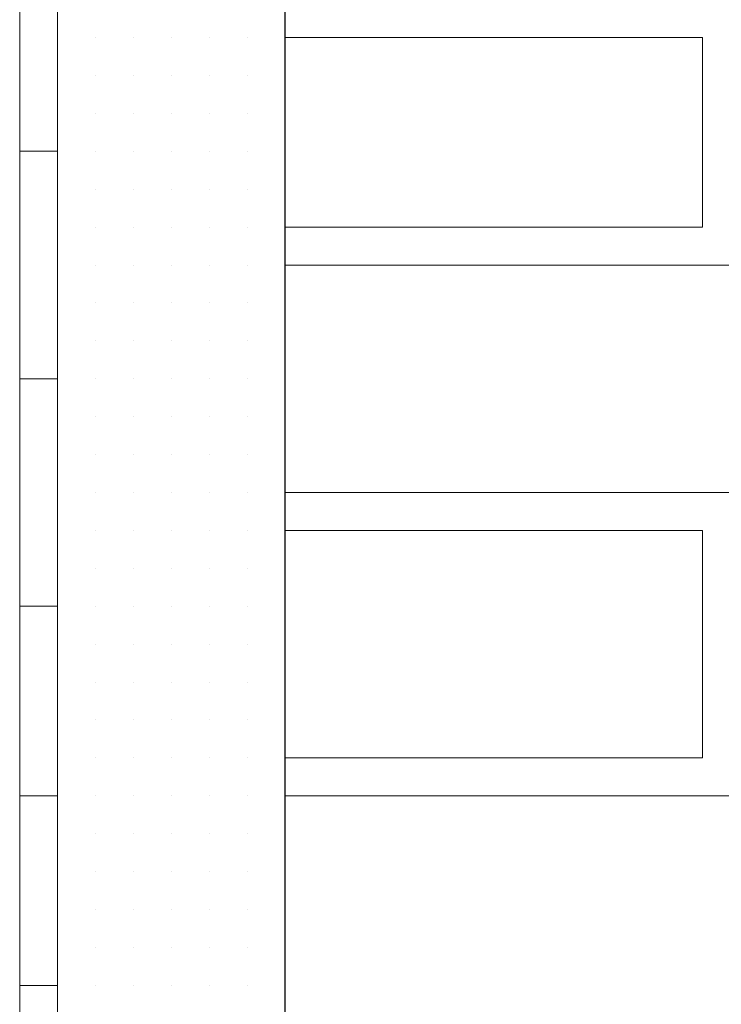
# Model space of a CAD drawing. Header units: metres. Extents: x 5.7 to 89.8, y 4 to 63.5.
# Tile 416 of 475: x 63.771 to 63.95, y 52.646 to 52.896. Entities that reach past the tile are written whole.
import ezdxf

# ---------------------------------------------------------------- set-up
doc = ezdxf.new("R2010")
doc.units = ezdxf.units.M
doc.header["$MEASUREMENT"] = 0
for name, color, linetype in [('PDF17_hatch-borshi', 7, 'Continuous'), ('PDF17_kaff', 7, 'Continuous'), ('PDF17_wall', 7, 'Continuous')]:
    doc.layers.add(name, color=color, linetype=linetype)

msp = doc.modelspace()

# ---------------------------------------------------------------- linework, layer by layer
at = {"layer": 'PDF17_hatch-borshi', "lineweight": 18}
for points in [[(63.78102, 52.89134), (63.78102, 52.89134)], [(63.78102, 52.89134), (63.78102, 52.89134)], [(63.78102, 52.89134), (63.78102, 52.89134)], [(63.79065, 52.89134), (63.79065, 52.89134)], [(63.79065, 52.89134), (63.79065, 52.89134)], [(63.79065, 52.89134), (63.79065, 52.89134)], [(63.79065, 52.89134), (63.79065, 52.89134)], [(63.80028, 52.89134), (63.80028, 52.89134)], [(63.80028, 52.89134), (63.80028, 52.89134)], [(63.80028, 52.89134), (63.80028, 52.89134)], [(63.80991, 52.89134), (63.80991, 52.89134)], [(63.80991, 52.89134), (63.80991, 52.89134)], [(63.80991, 52.89134), (63.80991, 52.89134)], [(63.81954, 52.89134), (63.81954, 52.89134)], [(63.81954, 52.89134), (63.81954, 52.89134)], [(63.81954, 52.89134), (63.81954, 52.89134)], [(63.82917, 52.89134), (63.82917, 52.89134)], [(63.82917, 52.89134), (63.82917, 52.89134)], [(63.82917, 52.89134), (63.82917, 52.89134)], [(63.8388, 52.84318), (63.94475, 52.84318), (63.94475, 52.89134), (63.8388, 52.89134)], [(63.89659, 52.89134), (63.89659, 52.89134)], [(63.94475, 52.89134), (63.94475, 52.89134)], [(63.78102, 52.88171), (63.78102, 52.88171)], [(63.78102, 52.88171), (63.78102, 52.88171)], [(63.78102, 52.88171), (63.78102, 52.88171)], [(63.78102, 52.88171), (63.78102, 52.88171)], [(63.79065, 52.88171), (63.79065, 52.88171)], [(63.79065, 52.88171), (63.79065, 52.88171)], [(63.80028, 52.88171), (63.80028, 52.88171)], [(63.80028, 52.88171), (63.80028, 52.88171)], [(63.80028, 52.88171), (63.80028, 52.88171)], [(63.80028, 52.88171), (63.80028, 52.88171)], [(63.80991, 52.88171), (63.80991, 52.88171)], [(63.80991, 52.88171), (63.80991, 52.88171)], [(63.80991, 52.88171), (63.80991, 52.88171)], [(63.81954, 52.88171), (63.81954, 52.88171)], [(63.81954, 52.88171), (63.81954, 52.88171)], [(63.81954, 52.88171), (63.81954, 52.88171)], [(63.81954, 52.88171), (63.81954, 52.88171)], [(63.82917, 52.88171), (63.82917, 52.88171)], [(63.82917, 52.88171), (63.82917, 52.88171)], [(63.82917, 52.88171), (63.82917, 52.88171)], [(63.94475, 52.88171), (63.94475, 52.88171)], [(63.94475, 52.88171), (63.94475, 52.88171)], [(63.94475, 52.88171), (63.94475, 52.88171)], [(63.79065, 52.87208), (63.79065, 52.87208)], [(63.79065, 52.87208), (63.79065, 52.87208)], [(63.79065, 52.87208), (63.79065, 52.87208)], [(63.79065, 52.87208), (63.79065, 52.87208)], [(63.79065, 52.87208), (63.79065, 52.87208)], [(63.79065, 52.87208), (63.79065, 52.87208)], [(63.80028, 52.87208), (63.80028, 52.87208)], [(63.80028, 52.87208), (63.80028, 52.87208)], [(63.80028, 52.87208), (63.80028, 52.87208)], [(63.80028, 52.87208), (63.80028, 52.87208)], [(63.80991, 52.87208), (63.80991, 52.87208)], [(63.80991, 52.87208), (63.80991, 52.87208)], [(63.80991, 52.87208), (63.80991, 52.87208)], [(63.80991, 52.87208), (63.80991, 52.87208)], [(63.80991, 52.87208), (63.80991, 52.87208)], [(63.81954, 52.87208), (63.81954, 52.87208)], [(63.81954, 52.87208), (63.81954, 52.87208)], [(63.81954, 52.87208), (63.81954, 52.87208)], [(63.81954, 52.87208), (63.81954, 52.87208)], [(63.82917, 52.87208), (63.82917, 52.87208)], [(63.82917, 52.87208), (63.82917, 52.87208)], [(63.82917, 52.87208), (63.82917, 52.87208)], [(63.78102, 52.86245), (63.78102, 52.86245)], [(63.78102, 52.86245), (63.78102, 52.86245)], [(63.78102, 52.86245), (63.78102, 52.86245)], [(63.79065, 52.86245), (63.79065, 52.86245)], [(63.79065, 52.86245), (63.79065, 52.86245)], [(63.79065, 52.86245), (63.79065, 52.86245)], [(63.80028, 52.86245), (63.80028, 52.86245)], [(63.80028, 52.86245), (63.80028, 52.86245)], [(63.80028, 52.86245), (63.80028, 52.86245)], [(63.80991, 52.86245), (63.80991, 52.86245)], [(63.80991, 52.86245), (63.80991, 52.86245)], [(63.81954, 52.86245), (63.81954, 52.86245)], [(63.81954, 52.86245), (63.81954, 52.86245)], [(63.81954, 52.86245), (63.81954, 52.86245)], [(63.81954, 52.86245), (63.81954, 52.86245)], [(63.82917, 52.86245), (63.82917, 52.86245)], [(63.82917, 52.86245), (63.82917, 52.86245)], [(63.82917, 52.86245), (63.82917, 52.86245)], [(63.82917, 52.86245), (63.82917, 52.86245)], [(63.94475, 52.86245), (63.94475, 52.86245)], [(63.94475, 52.86245), (63.94475, 52.86245)], [(63.78102, 52.85282), (63.78102, 52.85282)], [(63.78102, 52.85282), (63.78102, 52.85282)], [(63.79065, 52.85282), (63.79065, 52.85282)], [(63.79065, 52.85282), (63.79065, 52.85282)], [(63.79065, 52.85282), (63.79065, 52.85282)], [(63.79065, 52.85282), (63.79065, 52.85282)], [(63.79065, 52.85282), (63.79065, 52.85282)], [(63.80028, 52.85282), (63.80028, 52.85282)], [(63.80028, 52.85282), (63.80028, 52.85282)], [(63.80028, 52.85282), (63.80028, 52.85282)], [(63.80028, 52.85282), (63.80028, 52.85282)], [(63.80991, 52.85282), (63.80991, 52.85282)], [(63.80991, 52.85282), (63.80991, 52.85282)], [(63.80991, 52.85282), (63.80991, 52.85282)], [(63.80991, 52.85282), (63.80991, 52.85282)], [(63.81954, 52.85282), (63.81954, 52.85282)], [(63.81954, 52.85282), (63.81954, 52.85282)], [(63.81954, 52.85282), (63.81954, 52.85282)], [(63.81954, 52.85282), (63.81954, 52.85282)], [(63.82917, 52.85282), (63.82917, 52.85282)], [(63.82917, 52.85282), (63.82917, 52.85282)], [(63.78102, 52.84318), (63.78102, 52.84318)], [(63.78102, 52.84318), (63.78102, 52.84318)], [(63.78102, 52.84318), (63.78102, 52.84318)], [(63.79065, 52.84318), (63.79065, 52.84318)], [(63.79065, 52.84318), (63.79065, 52.84318)], [(63.79065, 52.84318), (63.79065, 52.84318)], [(63.80028, 52.84318), (63.80028, 52.84318)], [(63.80028, 52.84318), (63.80028, 52.84318)], [(63.80028, 52.84318), (63.80028, 52.84318)], [(63.80028, 52.84318), (63.80028, 52.84318)], [(63.80991, 52.84318), (63.80991, 52.84318)], [(63.80991, 52.84318), (63.80991, 52.84318)], [(63.80991, 52.84318), (63.80991, 52.84318)], [(63.81954, 52.84318), (63.81954, 52.84318)], [(63.81954, 52.84318), (63.81954, 52.84318)], [(63.81954, 52.84318), (63.81954, 52.84318)], [(63.81954, 52.84318), (63.81954, 52.84318)], [(63.82917, 52.84318), (63.82917, 52.84318)], [(63.82917, 52.84318), (63.82917, 52.84318)], [(63.82917, 52.84318), (63.82917, 52.84318)], [(63.82917, 52.84318), (63.82917, 52.84318)], [(63.84844, 52.84318), (63.84844, 52.84318)], [(63.94475, 52.84318), (63.94475, 52.84318)], [(63.94475, 52.84318), (63.94475, 52.84318)], [(63.94475, 52.84318), (63.94475, 52.84318)], [(63.79065, 52.83355), (63.79065, 52.83355)], [(63.79065, 52.83355), (63.79065, 52.83355)], [(63.79065, 52.83355), (63.79065, 52.83355)], [(63.80028, 52.83355), (63.80028, 52.83355)], [(63.80028, 52.83355), (63.80028, 52.83355)], [(63.80991, 52.83355), (63.80991, 52.83355)], [(63.80991, 52.83355), (63.80991, 52.83355)], [(63.80991, 52.83355), (63.80991, 52.83355)], [(63.80991, 52.83355), (63.80991, 52.83355)], [(63.81954, 52.83355), (63.81954, 52.83355)], [(63.81954, 52.83355), (63.81954, 52.83355)], [(63.81954, 52.83355), (63.81954, 52.83355)], [(63.81954, 52.83355), (63.81954, 52.83355)], [(63.81954, 52.83355), (63.81954, 52.83355)], [(63.82917, 52.83355), (63.82917, 52.83355)], [(63.82917, 52.83355), (63.82917, 52.83355)], [(64.06995, 52.83355), (63.8388, 52.83355)], [(63.8388, 52.83355), (63.8388, 52.83355)], [(63.84844, 52.83355), (63.84844, 52.83355)], [(63.84844, 52.83355), (63.84844, 52.83355)], [(63.85807, 52.83355), (63.85807, 52.83355)], [(63.85807, 52.83355), (63.85807, 52.83355)], [(63.8677, 52.83355), (63.8677, 52.83355)], [(63.88696, 52.83355), (63.88696, 52.83355)], [(63.88696, 52.83355), (63.88696, 52.83355)], [(63.88696, 52.83355), (63.88696, 52.83355)], [(63.89659, 52.83355), (63.89659, 52.83355)], [(63.90622, 52.83355), (63.90622, 52.83355)], [(63.91585, 52.83355), (63.91585, 52.83355)], [(63.91585, 52.83355), (63.91585, 52.83355)], [(63.91585, 52.83355), (63.91585, 52.83355)], [(63.91585, 52.83355), (63.91585, 52.83355)], [(63.92548, 52.83355), (63.92548, 52.83355)], [(63.92548, 52.83355), (63.92548, 52.83355)], [(63.93512, 52.83355), (63.93512, 52.83355)], [(63.93512, 52.83355), (63.93512, 52.83355)], [(63.93512, 52.83355), (63.93512, 52.83355)], [(63.94475, 52.83355), (63.94475, 52.83355)], [(63.78102, 52.82392), (63.78102, 52.82392)], [(63.78102, 52.82392), (63.78102, 52.82392)], [(63.78102, 52.82392), (63.78102, 52.82392)], [(63.79065, 52.82392), (63.79065, 52.82392)], [(63.79065, 52.82392), (63.79065, 52.82392)], [(63.79065, 52.82392), (63.79065, 52.82392)], [(63.79065, 52.82392), (63.79065, 52.82392)], [(63.80028, 52.82392), (63.80028, 52.82392)], [(63.80028, 52.82392), (63.80028, 52.82392)], [(63.80028, 52.82392), (63.80028, 52.82392)], [(63.80028, 52.82392), (63.80028, 52.82392)], [(63.80991, 52.82392), (63.80991, 52.82392)], [(63.80991, 52.82392), (63.80991, 52.82392)], [(63.80991, 52.82392), (63.80991, 52.82392)], [(63.80991, 52.82392), (63.80991, 52.82392)], [(63.81954, 52.82392), (63.81954, 52.82392)], [(63.81954, 52.82392), (63.81954, 52.82392)], [(63.82917, 52.82392), (63.82917, 52.82392)], [(63.82917, 52.82392), (63.82917, 52.82392)], [(63.82917, 52.82392), (63.82917, 52.82392)], [(63.78102, 52.81429), (63.78102, 52.81429)], [(63.78102, 52.81429), (63.78102, 52.81429)], [(63.79065, 52.81429), (63.79065, 52.81429)], [(63.79065, 52.81429), (63.79065, 52.81429)], [(63.79065, 52.81429), (63.79065, 52.81429)], [(63.79065, 52.81429), (63.79065, 52.81429)], [(63.80028, 52.81429), (63.80028, 52.81429)], [(63.80028, 52.81429), (63.80028, 52.81429)], [(63.80028, 52.81429), (63.80028, 52.81429)], [(63.80028, 52.81429), (63.80028, 52.81429)], [(63.80991, 52.81429), (63.80991, 52.81429)], [(63.80991, 52.81429), (63.80991, 52.81429)], [(63.80991, 52.81429), (63.80991, 52.81429)], [(63.80991, 52.81429), (63.80991, 52.81429)], [(63.81954, 52.81429), (63.81954, 52.81429)], [(63.81954, 52.81429), (63.81954, 52.81429)], [(63.81954, 52.81429), (63.81954, 52.81429)], [(63.81954, 52.81429), (63.81954, 52.81429)], [(63.82917, 52.81429), (63.82917, 52.81429)], [(63.82917, 52.81429), (63.82917, 52.81429)], [(63.82917, 52.81429), (63.82917, 52.81429)], [(63.78102, 52.80466), (63.78102, 52.80466)], [(63.78102, 52.80466), (63.78102, 52.80466)], [(63.78102, 52.80466), (63.78102, 52.80466)], [(63.79065, 52.80466), (63.79065, 52.80466)], [(63.79065, 52.80466), (63.79065, 52.80466)], [(63.79065, 52.80466), (63.79065, 52.80466)], [(63.80028, 52.80466), (63.80028, 52.80466)], [(63.80028, 52.80466), (63.80028, 52.80466)], [(63.80028, 52.80466), (63.80028, 52.80466)], [(63.80028, 52.80466), (63.80028, 52.80466)], [(63.80991, 52.80466), (63.80991, 52.80466)], [(63.80991, 52.80466), (63.80991, 52.80466)], [(63.80991, 52.80466), (63.80991, 52.80466)], [(63.80991, 52.80466), (63.80991, 52.80466)], [(63.81954, 52.80466), (63.81954, 52.80466)], [(63.81954, 52.80466), (63.81954, 52.80466)], [(63.81954, 52.80466), (63.81954, 52.80466)], [(63.82917, 52.80466), (63.82917, 52.80466)], [(63.82917, 52.80466), (63.82917, 52.80466)], [(63.82917, 52.80466), (63.82917, 52.80466)], [(63.82917, 52.80466), (63.82917, 52.80466)], [(63.82917, 52.80466), (63.82917, 52.80466)], [(63.78102, 52.79503), (63.78102, 52.79503)], [(63.78102, 52.79503), (63.78102, 52.79503)], [(63.79065, 52.79503), (63.79065, 52.79503)], [(63.79065, 52.79503), (63.79065, 52.79503)], [(63.79065, 52.79503), (63.79065, 52.79503)], [(63.79065, 52.79503), (63.79065, 52.79503)], [(63.80028, 52.79503), (63.80028, 52.79503)], [(63.80028, 52.79503), (63.80028, 52.79503)], [(63.80028, 52.79503), (63.80028, 52.79503)], [(63.80028, 52.79503), (63.80028, 52.79503)], [(63.80991, 52.79503), (63.80991, 52.79503)], [(63.80991, 52.79503), (63.80991, 52.79503)], [(63.81954, 52.79503), (63.81954, 52.79503)], [(63.81954, 52.79503), (63.81954, 52.79503)], [(63.82917, 52.79503), (63.82917, 52.79503)], [(63.82917, 52.79503), (63.82917, 52.79503)], [(63.78102, 52.7854), (63.78102, 52.7854)], [(63.78102, 52.7854), (63.78102, 52.7854)], [(63.78102, 52.7854), (63.78102, 52.7854)], [(63.78102, 52.7854), (63.78102, 52.7854)], [(63.79065, 52.7854), (63.79065, 52.7854)], [(63.79065, 52.7854), (63.79065, 52.7854)], [(63.79065, 52.7854), (63.79065, 52.7854)], [(63.79065, 52.7854), (63.79065, 52.7854)], [(63.80028, 52.7854), (63.80028, 52.7854)], [(63.80028, 52.7854), (63.80028, 52.7854)], [(63.80028, 52.7854), (63.80028, 52.7854)], [(63.80028, 52.7854), (63.80028, 52.7854)], [(63.80991, 52.7854), (63.80991, 52.7854)], [(63.80991, 52.7854), (63.80991, 52.7854)], [(63.80991, 52.7854), (63.80991, 52.7854)], [(63.80991, 52.7854), (63.80991, 52.7854)], [(63.81954, 52.7854), (63.81954, 52.7854)], [(63.81954, 52.7854), (63.81954, 52.7854)], [(63.81954, 52.7854), (63.81954, 52.7854)], [(63.81954, 52.7854), (63.81954, 52.7854)], [(63.82917, 52.7854), (63.82917, 52.7854)], [(63.82917, 52.7854), (63.82917, 52.7854)], [(63.82917, 52.7854), (63.82917, 52.7854)], [(63.82917, 52.7854), (63.82917, 52.7854)], [(63.78102, 52.77577), (63.78102, 52.77577)], [(63.78102, 52.77577), (63.78102, 52.77577)], [(63.79065, 52.77577), (63.79065, 52.77577)], [(63.79065, 52.77577), (63.79065, 52.77577)], [(63.79065, 52.77577), (63.79065, 52.77577)], [(63.80028, 52.77577), (63.80028, 52.77577)], [(63.80028, 52.77577), (63.80028, 52.77577)], [(63.80028, 52.77577), (63.80028, 52.77577)], [(63.80991, 52.77577), (63.80991, 52.77577)], [(63.80991, 52.77577), (63.80991, 52.77577)], [(63.80991, 52.77577), (63.80991, 52.77577)], [(63.81954, 52.77577), (63.81954, 52.77577)], [(63.81954, 52.77577), (63.81954, 52.77577)], [(63.81954, 52.77577), (63.81954, 52.77577)], [(63.82917, 52.77577), (63.82917, 52.77577)], [(63.82917, 52.77577), (63.82917, 52.77577)], [(63.82917, 52.77577), (63.82917, 52.77577)], [(63.82917, 52.77577), (63.82917, 52.77577)], [(64.06995, 52.77577), (63.8388, 52.77577)], [(63.8388, 52.77577), (63.8388, 52.77577)], [(63.84844, 52.77577), (63.84844, 52.77577)], [(63.8677, 52.77577), (63.8677, 52.77577)], [(63.88696, 52.77577), (63.88696, 52.77577)], [(63.88696, 52.77577), (63.88696, 52.77577)], [(63.91585, 52.77577), (63.91585, 52.77577)], [(63.91585, 52.77577), (63.91585, 52.77577)], [(63.93512, 52.77577), (63.93512, 52.77577)], [(63.94475, 52.77577), (63.94475, 52.77577)], [(63.78102, 52.76613), (63.78102, 52.76613)], [(63.78102, 52.76613), (63.78102, 52.76613)], [(63.78102, 52.76613), (63.78102, 52.76613)], [(63.79065, 52.76613), (63.79065, 52.76613)], [(63.79065, 52.76613), (63.79065, 52.76613)], [(63.79065, 52.76613), (63.79065, 52.76613)], [(63.80028, 52.76613), (63.80028, 52.76613)], [(63.80028, 52.76613), (63.80028, 52.76613)], [(63.80991, 52.76613), (63.80991, 52.76613)], [(63.80991, 52.76613), (63.80991, 52.76613)], [(63.80991, 52.76613), (63.80991, 52.76613)], [(63.81954, 52.76613), (63.81954, 52.76613)], [(63.81954, 52.76613), (63.81954, 52.76613)], [(63.81954, 52.76613), (63.81954, 52.76613)], [(63.82917, 52.76613), (63.82917, 52.76613)], [(63.82917, 52.76613), (63.82917, 52.76613)], [(63.82917, 52.76613), (63.82917, 52.76613)], [(63.82917, 52.76613), (63.82917, 52.76613)], [(63.8388, 52.70835), (63.94475, 52.70835), (63.94475, 52.76613), (63.8388, 52.76613)], [(63.8388, 52.76613), (63.8388, 52.76613)], [(63.8677, 52.76613), (63.8677, 52.76613)], [(63.88696, 52.76613), (63.88696, 52.76613)], [(63.89659, 52.76613), (63.89659, 52.76613)], [(63.91585, 52.76613), (63.91585, 52.76613)], [(63.91585, 52.76613), (63.91585, 52.76613)], [(63.91585, 52.76613), (63.91585, 52.76613)], [(63.92548, 52.76613), (63.92548, 52.76613)], [(63.93512, 52.76613), (63.93512, 52.76613)], [(63.94475, 52.76613), (63.94475, 52.76613)], [(63.94475, 52.76613), (63.94475, 52.76613)], [(63.78102, 52.7565), (63.78102, 52.7565)], [(63.78102, 52.7565), (63.78102, 52.7565)], [(63.78102, 52.7565), (63.78102, 52.7565)], [(63.79065, 52.7565), (63.79065, 52.7565)], [(63.79065, 52.7565), (63.79065, 52.7565)], [(63.79065, 52.7565), (63.79065, 52.7565)], [(63.79065, 52.7565), (63.79065, 52.7565)], [(63.80028, 52.7565), (63.80028, 52.7565)], [(63.80028, 52.7565), (63.80028, 52.7565)], [(63.80028, 52.7565), (63.80028, 52.7565)], [(63.80991, 52.7565), (63.80991, 52.7565)], [(63.80991, 52.7565), (63.80991, 52.7565)], [(63.80991, 52.7565), (63.80991, 52.7565)], [(63.80991, 52.7565), (63.80991, 52.7565)], [(63.81954, 52.7565), (63.81954, 52.7565)], [(63.81954, 52.7565), (63.81954, 52.7565)], [(63.81954, 52.7565), (63.81954, 52.7565)], [(63.81954, 52.7565), (63.81954, 52.7565)], [(63.82917, 52.7565), (63.82917, 52.7565)], [(63.82917, 52.7565), (63.82917, 52.7565)], [(63.82917, 52.7565), (63.82917, 52.7565)], [(63.78102, 52.74687), (63.78102, 52.74687)], [(63.78102, 52.74687), (63.78102, 52.74687)], [(63.79065, 52.74687), (63.79065, 52.74687)], [(63.79065, 52.74687), (63.79065, 52.74687)], [(63.79065, 52.74687), (63.79065, 52.74687)], [(63.80028, 52.74687), (63.80028, 52.74687)], [(63.80028, 52.74687), (63.80028, 52.74687)], [(63.80028, 52.74687), (63.80028, 52.74687)], [(63.80028, 52.74687), (63.80028, 52.74687)], [(63.80991, 52.74687), (63.80991, 52.74687)], [(63.80991, 52.74687), (63.80991, 52.74687)], [(63.80991, 52.74687), (63.80991, 52.74687)], [(63.80991, 52.74687), (63.80991, 52.74687)], [(63.81954, 52.74687), (63.81954, 52.74687)], [(63.81954, 52.74687), (63.81954, 52.74687)], [(63.81954, 52.74687), (63.81954, 52.74687)], [(63.82917, 52.74687), (63.82917, 52.74687)], [(63.82917, 52.74687), (63.82917, 52.74687)], [(63.82917, 52.74687), (63.82917, 52.74687)], [(63.82917, 52.74687), (63.82917, 52.74687)], [(63.94475, 52.74687), (63.94475, 52.74687)], [(63.94475, 52.74687), (63.94475, 52.74687)], [(63.94475, 52.74687), (63.94475, 52.74687)], [(63.78102, 52.73724), (63.78102, 52.73724)], [(63.78102, 52.73724), (63.78102, 52.73724)], [(63.78102, 52.73724), (63.78102, 52.73724)], [(63.79065, 52.73724), (63.79065, 52.73724)], [(63.79065, 52.73724), (63.79065, 52.73724)], [(63.79065, 52.73724), (63.79065, 52.73724)], [(63.80028, 52.73724), (63.80028, 52.73724)], [(63.80028, 52.73724), (63.80028, 52.73724)], [(63.80028, 52.73724), (63.80028, 52.73724)], [(63.80991, 52.73724), (63.80991, 52.73724)], [(63.80991, 52.73724), (63.80991, 52.73724)], [(63.80991, 52.73724), (63.80991, 52.73724)], [(63.81954, 52.73724), (63.81954, 52.73724)], [(63.81954, 52.73724), (63.81954, 52.73724)], [(63.81954, 52.73724), (63.81954, 52.73724)], [(63.81954, 52.73724), (63.81954, 52.73724)], [(63.81954, 52.73724), (63.81954, 52.73724)], [(63.82917, 52.73724), (63.82917, 52.73724)], [(63.82917, 52.73724), (63.82917, 52.73724)], [(63.82917, 52.73724), (63.82917, 52.73724)], [(63.82917, 52.73724), (63.82917, 52.73724)], [(63.94475, 52.73724), (63.94475, 52.73724)], [(63.78102, 52.72761), (63.78102, 52.72761)], [(63.78102, 52.72761), (63.78102, 52.72761)], [(63.78102, 52.72761), (63.78102, 52.72761)], [(63.79065, 52.72761), (63.79065, 52.72761)], [(63.79065, 52.72761), (63.79065, 52.72761)], [(63.79065, 52.72761), (63.79065, 52.72761)], [(63.80028, 52.72761), (63.80028, 52.72761)], [(63.80028, 52.72761), (63.80028, 52.72761)], [(63.80028, 52.72761), (63.80028, 52.72761)], [(63.80991, 52.72761), (63.80991, 52.72761)], [(63.80991, 52.72761), (63.80991, 52.72761)], [(63.80991, 52.72761), (63.80991, 52.72761)], [(63.81954, 52.72761), (63.81954, 52.72761)], [(63.81954, 52.72761), (63.81954, 52.72761)], [(63.81954, 52.72761), (63.81954, 52.72761)], [(63.82917, 52.72761), (63.82917, 52.72761)], [(63.82917, 52.72761), (63.82917, 52.72761)], [(63.82917, 52.72761), (63.82917, 52.72761)], [(63.94475, 52.72761), (63.94475, 52.72761)], [(63.78102, 52.71798), (63.78102, 52.71798)], [(63.78102, 52.71798), (63.78102, 52.71798)], [(63.78102, 52.71798), (63.78102, 52.71798)], [(63.79065, 52.71798), (63.79065, 52.71798)], [(63.79065, 52.71798), (63.79065, 52.71798)], [(63.79065, 52.71798), (63.79065, 52.71798)], [(63.79065, 52.71798), (63.79065, 52.71798)], [(63.80028, 52.71798), (63.80028, 52.71798)], [(63.80028, 52.71798), (63.80028, 52.71798)], [(63.80028, 52.71798), (63.80028, 52.71798)], [(63.80028, 52.71798), (63.80028, 52.71798)], [(63.80991, 52.71798), (63.80991, 52.71798)], [(63.80991, 52.71798), (63.80991, 52.71798)], [(63.80991, 52.71798), (63.80991, 52.71798)], [(63.80991, 52.71798), (63.80991, 52.71798)], [(63.81954, 52.71798), (63.81954, 52.71798)], [(63.81954, 52.71798), (63.81954, 52.71798)], [(63.81954, 52.71798), (63.81954, 52.71798)], [(63.81954, 52.71798), (63.81954, 52.71798)], [(63.82917, 52.71798), (63.82917, 52.71798)], [(63.82917, 52.71798), (63.82917, 52.71798)], [(63.82917, 52.71798), (63.82917, 52.71798)], [(63.82917, 52.71798), (63.82917, 52.71798)], [(63.94475, 52.71798), (63.94475, 52.71798)], [(63.94475, 52.71798), (63.94475, 52.71798)], [(63.94475, 52.71798), (63.94475, 52.71798)], [(63.78102, 52.70835), (63.78102, 52.70835)], [(63.79065, 52.70835), (63.79065, 52.70835)], [(63.79065, 52.70835), (63.79065, 52.70835)], [(63.80028, 52.70835), (63.80028, 52.70835)], [(63.80991, 52.70835), (63.80991, 52.70835)], [(63.80991, 52.70835), (63.80991, 52.70835)], [(63.80991, 52.70835), (63.80991, 52.70835)], [(63.80991, 52.70835), (63.80991, 52.70835)], [(63.81954, 52.70835), (63.81954, 52.70835)], [(63.81954, 52.70835), (63.81954, 52.70835)], [(63.81954, 52.70835), (63.81954, 52.70835)], [(63.81954, 52.70835), (63.81954, 52.70835)], [(63.82917, 52.70835), (63.82917, 52.70835)], [(63.82917, 52.70835), (63.82917, 52.70835)], [(63.82917, 52.70835), (63.82917, 52.70835)], [(63.82917, 52.70835), (63.82917, 52.70835)], [(63.8388, 52.70835), (63.8388, 52.70835)], [(63.84844, 52.70835), (63.84844, 52.70835)], [(63.84844, 52.70835), (63.84844, 52.70835)], [(63.8677, 52.70835), (63.8677, 52.70835)], [(63.88696, 52.70835), (63.88696, 52.70835)], [(63.88696, 52.70835), (63.88696, 52.70835)], [(63.91585, 52.70835), (63.91585, 52.70835)], [(63.91585, 52.70835), (63.91585, 52.70835)], [(63.93512, 52.70835), (63.93512, 52.70835)], [(63.93512, 52.70835), (63.93512, 52.70835)], [(63.94475, 52.70835), (63.94475, 52.70835)], [(63.78102, 52.69872), (63.78102, 52.69872)], [(63.78102, 52.69872), (63.78102, 52.69872)], [(63.78102, 52.69872), (63.78102, 52.69872)], [(63.79065, 52.69872), (63.79065, 52.69872)], [(63.79065, 52.69872), (63.79065, 52.69872)], [(63.79065, 52.69872), (63.79065, 52.69872)], [(63.80028, 52.69872), (63.80028, 52.69872)], [(63.80028, 52.69872), (63.80028, 52.69872)], [(63.80028, 52.69872), (63.80028, 52.69872)], [(63.80991, 52.69872), (63.80991, 52.69872)], [(63.80991, 52.69872), (63.80991, 52.69872)], [(63.80991, 52.69872), (63.80991, 52.69872)], [(63.80991, 52.69872), (63.80991, 52.69872)], [(63.81954, 52.69872), (63.81954, 52.69872)], [(63.81954, 52.69872), (63.81954, 52.69872)], [(63.81954, 52.69872), (63.81954, 52.69872)], [(63.82917, 52.69872), (63.82917, 52.69872)], [(63.82917, 52.69872), (63.82917, 52.69872)], [(63.82917, 52.69872), (63.82917, 52.69872)], [(63.8388, 52.69872), (64.06995, 52.69872)], [(63.8388, 52.69872), (63.8388, 52.69872)], [(63.85807, 52.69872), (63.85807, 52.69872)], [(63.85807, 52.69872), (63.85807, 52.69872)], [(63.88696, 52.69872), (63.88696, 52.69872)], [(63.89659, 52.69872), (63.89659, 52.69872)], [(63.90622, 52.69872), (63.90622, 52.69872)], [(63.91585, 52.69872), (63.91585, 52.69872)], [(63.91585, 52.69872), (63.91585, 52.69872)], [(63.92548, 52.69872), (63.92548, 52.69872)], [(63.92548, 52.69872), (63.92548, 52.69872)], [(63.93512, 52.69872), (63.93512, 52.69872)], [(63.78102, 52.68908), (63.78102, 52.68908)], [(63.78102, 52.68908), (63.78102, 52.68908)], [(63.78102, 52.68908), (63.78102, 52.68908)], [(63.79065, 52.68908), (63.79065, 52.68908)], [(63.79065, 52.68908), (63.79065, 52.68908)], [(63.79065, 52.68908), (63.79065, 52.68908)], [(63.79065, 52.68908), (63.79065, 52.68908)], [(63.80028, 52.68908), (63.80028, 52.68908)], [(63.80028, 52.68908), (63.80028, 52.68908)], [(63.80028, 52.68908), (63.80028, 52.68908)], [(63.80028, 52.68908), (63.80028, 52.68908)], [(63.80991, 52.68908), (63.80991, 52.68908)], [(63.80991, 52.68908), (63.80991, 52.68908)], [(63.80991, 52.68908), (63.80991, 52.68908)], [(63.80991, 52.68908), (63.80991, 52.68908)], [(63.81954, 52.68908), (63.81954, 52.68908)], [(63.81954, 52.68908), (63.81954, 52.68908)], [(63.81954, 52.68908), (63.81954, 52.68908)], [(63.81954, 52.68908), (63.81954, 52.68908)], [(63.82917, 52.68908), (63.82917, 52.68908)], [(63.82917, 52.68908), (63.82917, 52.68908)], [(63.82917, 52.68908), (63.82917, 52.68908)], [(63.82917, 52.68908), (63.82917, 52.68908)], [(63.78102, 52.67945), (63.78102, 52.67945)], [(63.78102, 52.67945), (63.78102, 52.67945)], [(63.79065, 52.67945), (63.79065, 52.67945)], [(63.79065, 52.67945), (63.79065, 52.67945)], [(63.80028, 52.67945), (63.80028, 52.67945)], [(63.80028, 52.67945), (63.80028, 52.67945)], [(63.80028, 52.67945), (63.80028, 52.67945)], [(63.80028, 52.67945), (63.80028, 52.67945)], [(63.80991, 52.67945), (63.80991, 52.67945)], [(63.80991, 52.67945), (63.80991, 52.67945)], [(63.80991, 52.67945), (63.80991, 52.67945)], [(63.81954, 52.67945), (63.81954, 52.67945)], [(63.81954, 52.67945), (63.81954, 52.67945)], [(63.81954, 52.67945), (63.81954, 52.67945)], [(63.81954, 52.67945), (63.81954, 52.67945)], [(63.82917, 52.67945), (63.82917, 52.67945)], [(63.82917, 52.67945), (63.82917, 52.67945)], [(63.82917, 52.67945), (63.82917, 52.67945)], [(63.82917, 52.67945), (63.82917, 52.67945)], [(63.8388, 52.67945), (63.8388, 52.67945)], [(63.78102, 52.66982), (63.78102, 52.66982)], [(63.78102, 52.66982), (63.78102, 52.66982)], [(63.78102, 52.66982), (63.78102, 52.66982)], [(63.79065, 52.66982), (63.79065, 52.66982)], [(63.79065, 52.66982), (63.79065, 52.66982)], [(63.79065, 52.66982), (63.79065, 52.66982)], [(63.79065, 52.66982), (63.79065, 52.66982)], [(63.80028, 52.66982), (63.80028, 52.66982)], [(63.80028, 52.66982), (63.80028, 52.66982)], [(63.80028, 52.66982), (63.80028, 52.66982)], [(63.80028, 52.66982), (63.80028, 52.66982)], [(63.80991, 52.66982), (63.80991, 52.66982)], [(63.80991, 52.66982), (63.80991, 52.66982)], [(63.80991, 52.66982), (63.80991, 52.66982)], [(63.81954, 52.66982), (63.81954, 52.66982)], [(63.81954, 52.66982), (63.81954, 52.66982)], [(63.81954, 52.66982), (63.81954, 52.66982)], [(63.82917, 52.66982), (63.82917, 52.66982)], [(63.82917, 52.66982), (63.82917, 52.66982)], [(63.82917, 52.66982), (63.82917, 52.66982)], [(63.78102, 52.66019), (63.78102, 52.66019)], [(63.78102, 52.66019), (63.78102, 52.66019)], [(63.79065, 52.66019), (63.79065, 52.66019)], [(63.79065, 52.66019), (63.79065, 52.66019)], [(63.79065, 52.66019), (63.79065, 52.66019)], [(63.80028, 52.66019), (63.80028, 52.66019)], [(63.80028, 52.66019), (63.80028, 52.66019)], [(63.80028, 52.66019), (63.80028, 52.66019)], [(63.80991, 52.66019), (63.80991, 52.66019)], [(63.80991, 52.66019), (63.80991, 52.66019)], [(63.80991, 52.66019), (63.80991, 52.66019)], [(63.80991, 52.66019), (63.80991, 52.66019)], [(63.81954, 52.66019), (63.81954, 52.66019)], [(63.81954, 52.66019), (63.81954, 52.66019)], [(63.81954, 52.66019), (63.81954, 52.66019)], [(63.82917, 52.66019), (63.82917, 52.66019)], [(63.82917, 52.66019), (63.82917, 52.66019)], [(63.82917, 52.66019), (63.82917, 52.66019)], [(63.82917, 52.66019), (63.82917, 52.66019)], [(63.78102, 52.65056), (63.78102, 52.65056)], [(63.78102, 52.65056), (63.78102, 52.65056)], [(63.79065, 52.65056), (63.79065, 52.65056)], [(63.79065, 52.65056), (63.79065, 52.65056)], [(63.79065, 52.65056), (63.79065, 52.65056)], [(63.80028, 52.65056), (63.80028, 52.65056)], [(63.80028, 52.65056), (63.80028, 52.65056)], [(63.80028, 52.65056), (63.80028, 52.65056)], [(63.80028, 52.65056), (63.80028, 52.65056)], [(63.80991, 52.65056), (63.80991, 52.65056)], [(63.80991, 52.65056), (63.80991, 52.65056)], [(63.80991, 52.65056), (63.80991, 52.65056)], [(63.80991, 52.65056), (63.80991, 52.65056)], [(63.81954, 52.65056), (63.81954, 52.65056)], [(63.81954, 52.65056), (63.81954, 52.65056)], [(63.81954, 52.65056), (63.81954, 52.65056)], [(63.81954, 52.65056), (63.81954, 52.65056)], [(63.81954, 52.65056), (63.81954, 52.65056)], [(63.82917, 52.65056), (63.82917, 52.65056)], [(63.82917, 52.65056), (63.82917, 52.65056)], [(63.82917, 52.65056), (63.82917, 52.65056)], [(63.82917, 52.65056), (63.82917, 52.65056)], [(63.8388, 52.65056), (63.8388, 52.65056)]]:
    msp.add_lwpolyline(points, dxfattribs=at)
at = {"layer": 'PDF17_kaff', "lineweight": 20}
for points in [[(63.78102, 53.62331), (63.78102, 52.59277), (63.77139, 52.59277), (63.77139, 53.62331)], [(63.77139, 52.65056), (63.78102, 52.65056)]]:
    msp.add_lwpolyline(points, dxfattribs=at)
for points in [[(63.78102, 52.86245), (63.77139, 52.86245)], [(63.78102, 52.80466), (63.77139, 52.80466)], [(63.78102, 52.74687), (63.77139, 52.74687)], [(63.78102, 52.69872), (63.77139, 52.69872)]]:
    msp.add_lwpolyline(points, close=True, dxfattribs=at)
at = {"layer": 'PDF17_wall', "lineweight": 25}
msp.add_lwpolyline([(64.06995, 57.17722), (64.06995, 54.10487), (64.06995, 52.59277), (63.8388, 52.59277), (63.8388, 57.17722)], dxfattribs=at)

doc.saveas('drawing.dxf')
